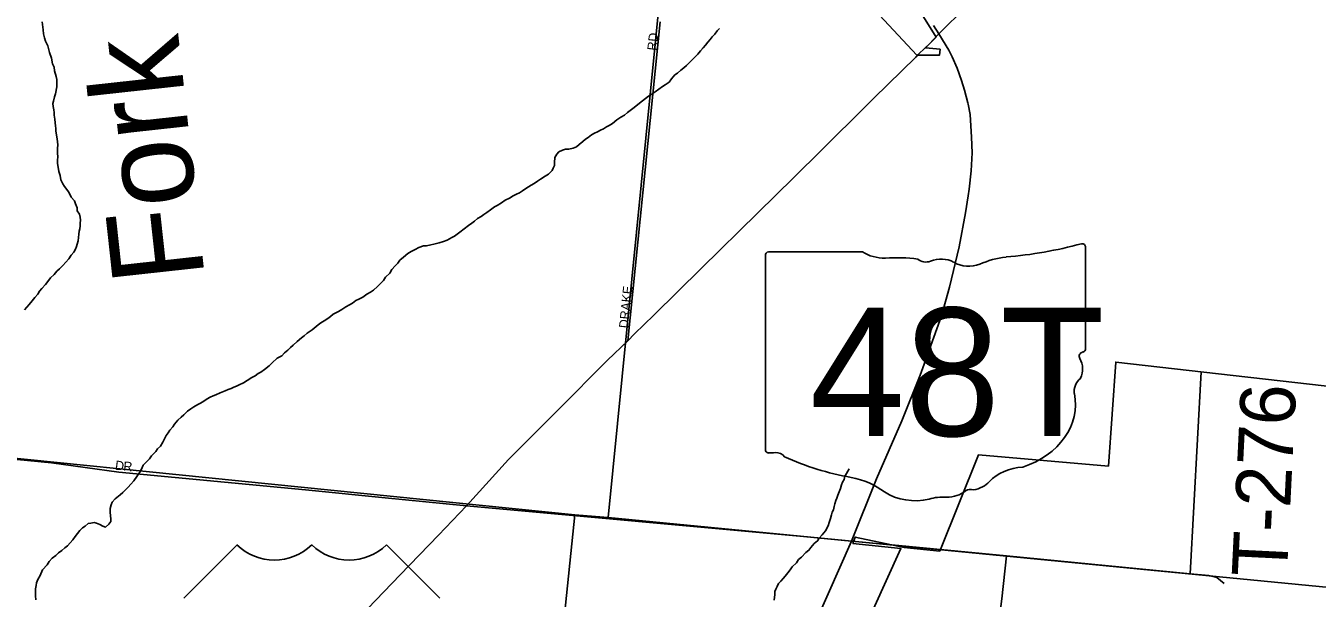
# Model space of a CAD drawing. Extents: x 0 to 1064, y 0 to 440.
# Drawn here: x 252.5 to 273.78, y 251.21 to 260.63 of the extents above; entities that cross this region are included whole.
import ezdxf

# ---------------------------------------------------------------- set-up
doc = ezdxf.new("R2010")
doc.units = 0
for name, color, linetype in [('GM_X_City_Street', 7, 'Continuous'), ('GM_X_City_Street_Text', 7, 'Continuous'), ('GM_X_Corporation', 7, 'Continuous'), ('GM_X_Minor_River', 7, 'Continuous'), ('GM_X_Minor_River_Text', 7, 'Continuous'), ('GM_X_Section', 7, 'Continuous'), ('GM_X_State_Location', 7, 'Continuous'), ('GM_X_State_Route', 7, 'Continuous'), ('GM_X_State_Shield', 7, 'Continuous'), ('GM_X_Township_Road', 7, 'Continuous'), ('GM_X_Township_Road_Text', 7, 'Continuous'), ('GM_X_Township_Subdivision', 7, 'Continuous'), ('GM_X_US_Route', 7, 'Continuous'), ('GM_X_US_Shield', 7, 'Continuous')]:
    doc.layers.add(name, color=color, linetype=linetype)

msp = doc.modelspace()

# ---------------------------------------------------------------- linework, layer by layer
at = {"layer": 'GM_X_City_Street'}
for points in [[(262.417, 255.447), (262.952, 260.698)], [(267.455, 260.638), (267.546, 260.498)], [(249.198, 253.786), (249.256, 253.781), (251.164, 253.606), (252.923, 253.434), (254.033, 253.283), (257.105, 252.989), (258.422, 252.857), (259.76, 252.73)], [(259.76, 252.73), (265.315, 252.223), (266.103, 252.148)], [(266.103, 252.148), (266.106, 252.148), (266.579, 252.104)]]:
    msp.add_lwpolyline(points, dxfattribs=at)
at = {"layer": 'GM_X_Corporation'}
for points in [[(265.41, 262.053), (267.182, 260.149), (267.555, 260.149), (267.565, 260.248), (267.324, 260.268), (267.501, 260.444), (267.18, 260.955)], [(279.019, 254.123), (270.461, 255.096), (270.341, 253.382), (268.201, 253.569), (267.559, 251.981), (266.975, 252.043), (266.168, 252.214), (266.129, 252.109), (266.921, 252.024), (265.549, 249.014)]]:
    msp.add_lwpolyline(points, dxfattribs=at)
at = {"layer": 'GM_X_Minor_River'}
for points in [[(253.315, 256.954), (253.334, 256.996), (253.342, 257.038), (253.362, 257.092), (253.372, 257.202), (253.379, 257.25), (253.387, 257.292), (253.395, 257.34), (253.396, 257.383), (253.398, 257.431), (253.393, 257.48), (253.382, 257.529), (253.342, 257.585), (253.343, 257.634), (253.315, 257.701), (253.298, 257.75), (253.246, 257.813), (253.206, 257.893), (253.136, 257.986), (253.107, 258.029), (253.078, 258.097), (253.063, 258.17), (253.04, 258.232), (253.021, 258.372), (253.022, 258.415), (253.024, 258.481), (253.02, 258.53), (253.022, 258.615), (253.024, 258.67), (253.015, 258.773), (253.005, 258.834), (252.995, 258.901), (252.991, 258.944), (252.986, 258.987), (252.981, 259.035), (252.977, 259.096), (252.967, 259.163), (252.963, 259.206), (252.958, 259.249), (252.948, 259.303), (252.943, 259.352), (252.957, 259.394), (252.971, 259.461), (252.985, 259.515), (253.007, 259.63), (253.009, 259.69), (253.011, 259.751), (253.001, 259.8), (252.973, 259.892), (252.963, 259.953), (252.94, 260.008), (252.919, 260.1), (252.886, 260.192), (252.875, 260.235), (252.859, 260.302), (252.825, 260.382), (252.808, 260.437), (252.792, 260.498), (252.782, 260.566), (252.778, 260.608), (252.768, 260.7)], [(259.445, 257.105), (259.52, 257.145), (259.563, 257.168), (259.65, 257.232), (259.725, 257.291), (259.794, 257.343), (259.85, 257.384), (259.894, 257.413), (259.944, 257.46), (260, 257.495), (260.044, 257.524), (260.094, 257.559), (260.156, 257.605), (260.224, 257.652), (260.268, 257.675), (260.336, 257.715), (260.399, 257.762), (260.467, 257.796), (260.529, 257.831), (260.584, 257.859), (260.634, 257.882), (260.684, 257.917), (260.74, 257.951), (260.783, 257.981), (260.827, 258.01), (260.877, 258.038), (260.932, 258.073), (260.982, 258.108), (261.057, 258.154), (261.113, 258.189), (261.17, 258.248), (261.189, 258.29), (261.209, 258.332), (261.211, 258.38), (261.219, 258.465), (261.252, 258.519), (261.283, 258.56), (261.345, 258.583), (261.394, 258.599), (261.449, 258.604), (261.517, 258.62), (261.572, 258.642), (261.616, 258.677), (261.679, 258.73), (261.722, 258.765), (261.766, 258.794), (261.822, 258.835), (261.872, 258.864), (261.921, 258.887), (261.971, 258.915), (262.02, 258.938), (262.07, 258.967), (262.113, 258.99), (262.169, 259.025), (262.238, 259.083), (262.307, 259.13), (262.363, 259.164), (262.413, 259.205), (262.457, 259.24), (262.5, 259.269), (262.55, 259.31), (262.613, 259.357), (262.663, 259.398), (262.713, 259.433), (262.763, 259.474), (262.806, 259.503), (262.868, 259.543), (262.931, 259.59), (262.993, 259.631), (263.037, 259.66), (263.099, 259.706), (263.137, 259.76), (263.194, 259.825), (263.238, 259.854), (263.294, 259.901), (263.344, 259.942), (263.388, 259.977), (263.426, 260.018), (263.47, 260.059), (263.52, 260.112), (263.571, 260.165), (263.615, 260.219), (263.66, 260.272), (263.698, 260.313), (263.736, 260.361), (263.774, 260.408), (263.812, 260.449), (263.856, 260.497), (263.894, 260.55), (263.932, 260.591)], [(254.053, 252.911), (254.096, 252.946), (254.134, 252.988), (254.184, 253.035), (254.229, 253.082), (254.279, 253.141), (254.33, 253.213), (254.375, 253.284), (254.407, 253.332), (254.434, 253.398), (254.49, 253.451), (254.535, 253.504), (254.567, 253.551), (254.642, 253.622), (254.668, 253.664), (254.718, 253.711), (254.757, 253.776), (254.809, 253.884), (254.847, 253.931), (254.873, 253.973), (254.923, 254.026), (254.949, 254.074), (255.006, 254.139), (255.057, 254.186), (255.101, 254.227), (255.163, 254.286), (255.219, 254.327), (255.269, 254.356), (255.331, 254.396), (255.375, 254.419), (255.431, 254.454), (255.487, 254.489), (255.536, 254.517), (255.586, 254.54), (255.629, 254.557), (255.703, 254.591), (255.783, 254.619), (255.833, 254.642), (255.882, 254.659), (255.925, 254.681), (255.968, 254.698), (256.012, 254.721), (256.086, 254.755), (256.148, 254.79), (256.223, 254.842), (256.279, 254.871), (256.328, 254.906), (256.372, 254.929), (256.434, 254.975), (256.509, 255.034), (256.56, 255.081), (256.641, 255.157), (256.716, 255.197), (256.76, 255.245), (256.816, 255.292), (256.86, 255.333), (256.904, 255.374), (256.973, 255.432), (257.042, 255.497), (257.086, 255.526), (257.136, 255.573), (257.217, 255.625), (257.317, 255.707), (257.361, 255.742), (257.417, 255.777), (257.473, 255.812), (257.522, 255.847), (257.566, 255.882), (257.653, 255.928), (257.709, 255.962), (257.771, 256.003), (257.833, 256.037), (257.883, 256.066), (257.939, 256.107), (257.988, 256.13), (258.05, 256.164), (258.119, 256.211), (258.181, 256.245), (258.231, 256.28), (258.294, 256.339), (258.332, 256.38), (258.394, 256.439), (258.427, 256.493), (258.496, 256.557), (258.528, 256.617), (258.585, 256.682), (258.629, 256.723), (258.661, 256.771), (258.724, 256.824), (258.793, 256.882), (258.849, 256.917), (258.917, 256.951), (258.978, 256.98), (259.052, 257.008), (259.101, 257.012), (259.175, 257.028), (259.224, 257.039), (259.267, 257.05), (259.31, 257.061), (259.384, 257.083), (259.445, 257.105)], [(252.478, 255.954), (252.516, 256.001), (252.554, 256.043), (252.605, 256.102), (252.649, 256.161), (252.694, 256.214), (252.726, 256.262), (252.764, 256.309), (252.821, 256.374), (252.859, 256.422), (252.903, 256.481), (252.966, 256.54), (253.011, 256.593), (253.054, 256.628), (253.111, 256.687), (253.156, 256.741), (253.206, 256.794), (253.245, 256.853), (253.289, 256.907), (253.315, 256.954)], [(264.834, 251.176), (264.843, 251.266), (264.844, 251.315), (264.858, 251.357), (264.878, 251.399), (264.904, 251.447), (264.942, 251.488), (264.979, 251.529), (265.011, 251.571), (265.056, 251.624), (265.094, 251.672), (265.126, 251.725), (265.201, 251.79), (265.233, 251.843), (265.283, 251.884), (265.353, 251.961), (265.403, 251.996), (265.435, 252.044), (265.492, 252.109), (265.548, 252.15), (265.574, 252.197), (265.624, 252.25), (265.675, 252.316), (265.72, 252.399), (265.74, 252.453), (265.761, 252.52), (265.775, 252.58), (265.789, 252.622), (265.808, 252.664), (265.822, 252.718), (265.83, 252.76), (265.85, 252.814), (265.863, 252.856), (265.883, 252.904), (265.903, 252.958), (265.923, 253.012), (265.943, 253.073), (265.957, 253.115), (265.983, 253.162), (265.997, 253.217), (266.023, 253.258), (266.068, 253.336)], [(252.662, 251.181), (252.658, 251.248), (252.66, 251.29), (252.656, 251.363), (252.67, 251.418), (252.677, 251.46), (252.697, 251.514), (252.736, 251.58), (252.776, 251.676), (252.852, 251.758), (252.884, 251.812), (252.934, 251.865), (252.991, 251.912), (253.035, 251.953), (253.091, 251.994), (253.141, 252.035), (253.185, 252.07), (253.229, 252.117), (253.273, 252.17), (253.311, 252.224), (253.35, 252.271), (253.388, 252.319), (253.432, 252.366), (253.475, 252.395), (253.525, 252.436), (253.568, 252.441), (253.623, 252.451), (253.666, 252.444), (253.72, 252.418), (253.768, 252.392), (253.81, 252.378), (253.866, 252.425), (253.898, 252.467), (253.899, 252.509), (253.895, 252.57), (253.891, 252.619), (253.887, 252.686), (253.907, 252.746), (253.921, 252.788), (253.971, 252.841), (254.053, 252.911)]]:
    msp.add_lwpolyline(points, dxfattribs=at)
at = {"layer": 'GM_X_Section'}
for points in [[(264.038, 272.108), (262.096, 252.537), (261.545, 252.577), (246.002, 254.147), (245.391, 254.213), (247.278, 273.713)], [(280.582, 271.247), (278.753, 250.922), (277.718, 251.02), (262.096, 252.537), (264.038, 272.108)], [(246.002, 254.147), (261.545, 252.577), (259.813, 235.795), (244.181, 237.481)], [(261.545, 252.577), (262.096, 252.537), (277.718, 251.02), (276.183, 234.07), (259.813, 235.795)]]:
    msp.add_lwpolyline(points, close=True, dxfattribs=at)
at = {"layer": 'GM_X_State_Route'}
for points in [[(268.022, 259.366), (267.966, 259.575), (267.92, 259.734), (267.845, 259.934), (267.762, 260.122), (267.708, 260.23), (267.546, 260.498)], [(268.026, 257.832), (268.043, 257.945), (268.079, 258.244), (268.097, 258.542), (268.086, 258.798), (268.062, 259.171), (268.029, 259.342), (268.022, 259.366)], [(267.387, 255.292), (267.591, 255.854), (267.723, 256.33), (267.878, 256.992), (267.983, 257.553), (268.026, 257.832)], [(267.282, 255.002), (267.381, 255.276), (267.387, 255.292)], [(266.106, 252.148), (266.106, 252.148), (266.518, 253.175), (266.937, 254.129), (267.238, 254.879), (267.282, 255.002)], [(259.83, 239.614), (260.308, 240.327), (260.987, 241.338), (261.42, 242.045), (261.783, 242.672), (262.438, 243.808), (262.984, 244.867), (263.405, 245.753), (263.881, 246.85), (264.278, 247.758), (264.674, 248.7), (265.074, 249.686), (265.531, 250.843), (266.106, 252.148)]]:
    msp.add_lwpolyline(points, dxfattribs=at)
at = {"layer": 'GM_X_State_Shield'}
for p, q in [((266.285, 256.91), (264.74, 256.91)), ((269.962, 255.315), (269.962, 256.99)), ((264.689, 256.855), (264.689, 253.653)), ((269.961, 255.315), (269.962, 255.315))]:
    msp.add_line(p, q, dxfattribs=at)
for centre, major_axis, start_param, end_param in [((264.749, 256.862), (0.0611, 0), 1.712693, 3.28349), ((266.653, 257.282), (0.593, 0), 4.042523, 4.731795), ((268.083, 261.276), (5.592, 0), 4.814394, 5.042369), ((269.903, 256.997), (0.0587, 0), 6.141152, 7.989035), ((266.849, 255.113), (2.127, 0), 1.404758, 1.657858), ((267.332, 256.879), (0.171, 0), 3.836095, 5.185415), ((267.583, 256.508), (0.355, 0), 0.950623, 2.079405), ((268.042, 257.016), (0.428, 0), 4.081561, 5.145723), ((268.797, 255.932), (1.125, 0), 1.699011, 2.107814), ((269.948, 255.192), (0.0909, 0), 1.883978, 3.671073), ((269.899, 255.308), (0.0628, 0), 5.05454, 6.418171), ((269.37, 254.98), (0.545, 0), 5.934695, 6.695948), ((270.172, 254.614), (0.397, 0), 2.387724, 3.262537), ((268.397, 254.401), (1.399, 0), 5.101752, 6.440018), ((264.749, 253.646), (0.0616, 0), 3.00124, 4.508301), ((264.759, 253.974), (0.47, 0), 4.665946, 4.897461), ((264.855, 253.469), (0.17, 0), 0.519207, 1.627899), ((266.996, 256.345), (4.038, 0), 4.195997, 4.488961), ((268.986, 252.754), (0.766, 0), 1.647645, 2.488434), ((265.792, 252.215), (1.264, 0), 0.823519, 1.323587), ((268.016, 253.343), (0.452, 0), 4.937069, 5.64225), ((267.159, 253.453), (0.802, 0), 4.026481, 4.996735), ((267.622, 252.346), (0.659, 0), 1.495662, 1.94098), ((267.681, 253.213), (0.427, 0), 4.691044, 5.507374), ((268.067, 252.903), (0.12, 0), 1.147584, 2.315152)]:
    msp.add_ellipse(centre, major_axis=major_axis, ratio=0.8, start_param=start_param, end_param=end_param, dxfattribs=at)
at = {"layer": 'GM_X_Township_Road'}
for points in [[(271.685, 251.608), (271.869, 254.934)], [(266.579, 252.104), (266.601, 252.102), (267.055, 252.059)], [(267.055, 252.059), (267.458, 252.021), (268.658, 251.904), (271.685, 251.608), (271.993, 251.579), (272.128, 251.546), (272.249, 251.451)]]:
    msp.add_lwpolyline(points, dxfattribs=at)
at = {"layer": 'GM_X_Township_Subdivision'}
msp.add_lwpolyline([(265.824, 247.331), (266.279, 248.423), (266.682, 249.377), (266.766, 249.593), (266.845, 249.71), (266.938, 249.834), (267.037, 249.921), (267.152, 250.018), (267.266, 250.089), (267.446, 250.151), (267.615, 250.214), (267.761, 250.266), (268.177, 250.434), (268.276, 250.509), (268.422, 250.644), (268.499, 250.76), (268.543, 250.895), (268.584, 251.198), (268.658, 251.904)], dxfattribs=at)
at = {"layer": 'GM_X_US_Route'}
for points in [[(267.321, 260.27), (267.385, 260.332), (267.546, 260.498), (268.003, 260.95)], [(266.408, 259.374), (266.476, 259.441), (267.166, 260.118), (267.207, 260.158)], [(267.207, 260.158), (267.321, 260.27)], [(265.157, 258.137), (265.212, 258.191), (265.56, 258.533), (266.408, 259.374)], [(262.532, 255.559), (262.85, 255.866), (263.635, 256.644), (264.563, 257.553), (265.157, 258.137)], [(260.733, 253.772), (261.267, 254.304), (262.084, 255.124), (262.417, 255.447), (262.532, 255.559)], [(259.76, 252.73), (260.451, 253.49), (260.733, 253.772)], [(250.703, 243.483), (250.779, 243.569), (251.266, 244.048), (251.597, 244.374), (251.873, 244.652), (252.426, 245.218), (252.872, 245.655), (253.091, 245.864), (253.758, 246.557), (254.334, 247.113), (254.943, 247.732), (255.346, 248.135), (256.092, 248.897), (256.632, 249.453), (257.297, 250.157), (257.997, 250.897), (258.669, 251.592), (259.297, 252.245), (259.76, 252.73)]]:
    msp.add_lwpolyline(points, dxfattribs=at)
at = {"layer": 'GM_X_US_Shield'}
for p, q in [((255.979, 252.086), (255.1, 251.207)), ((259.319, 251.207), (258.44, 252.086))]:
    msp.add_line(p, q, dxfattribs=at)
for centre in [(256.594, 252.714), (257.825, 252.714)]:
    msp.add_arc(centre, 0.879, 225.573, 314.427, dxfattribs=at)

# ---------------------------------------------------------------- texts
at = {"layer": 'GM_X_City_Street_Text'}
for s, height, rotation, p in [('RD', 0.1515, 83.9946, (262.89, 260.219)), ('DRAKE', 0.1515, 84.0564, (262.423, 255.646)), ('D', 0.152, 353.1216, (253.963, 253.324)), ('R', 0.152, 355.5903, (254.102, 253.307))]:
    msp.add_text(s, height=height, rotation=rotation, dxfattribs=at).set_placement(p)
at = {"layer": 'GM_X_Minor_River_Text'}
msp.add_text('Fork', height=1.5153, rotation=96.2485, dxfattribs=at).set_placement((255.449, 256.489))
at = {"layer": 'GM_X_State_Location'}
for s in ['s', 'r']:
    msp.add_text(s, height=0.00303, dxfattribs=at).set_placement((267.266, 255.041))
msp.add_text('48T', height=0.00303, rotation=0, dxfattribs=at).set_placement((266.156, 254.821))
at = {"layer": 'GM_X_State_Shield'}
msp.add_text('48T', height=2.1094, dxfattribs=at).set_placement((265.417, 253.879))
at = {"layer": 'GM_X_Township_Road_Text'}
msp.add_text('T-276', height=0.9091, rotation=87.1941, dxfattribs=at).set_placement((273.279, 251.539))

doc.saveas('drawing.dxf')
